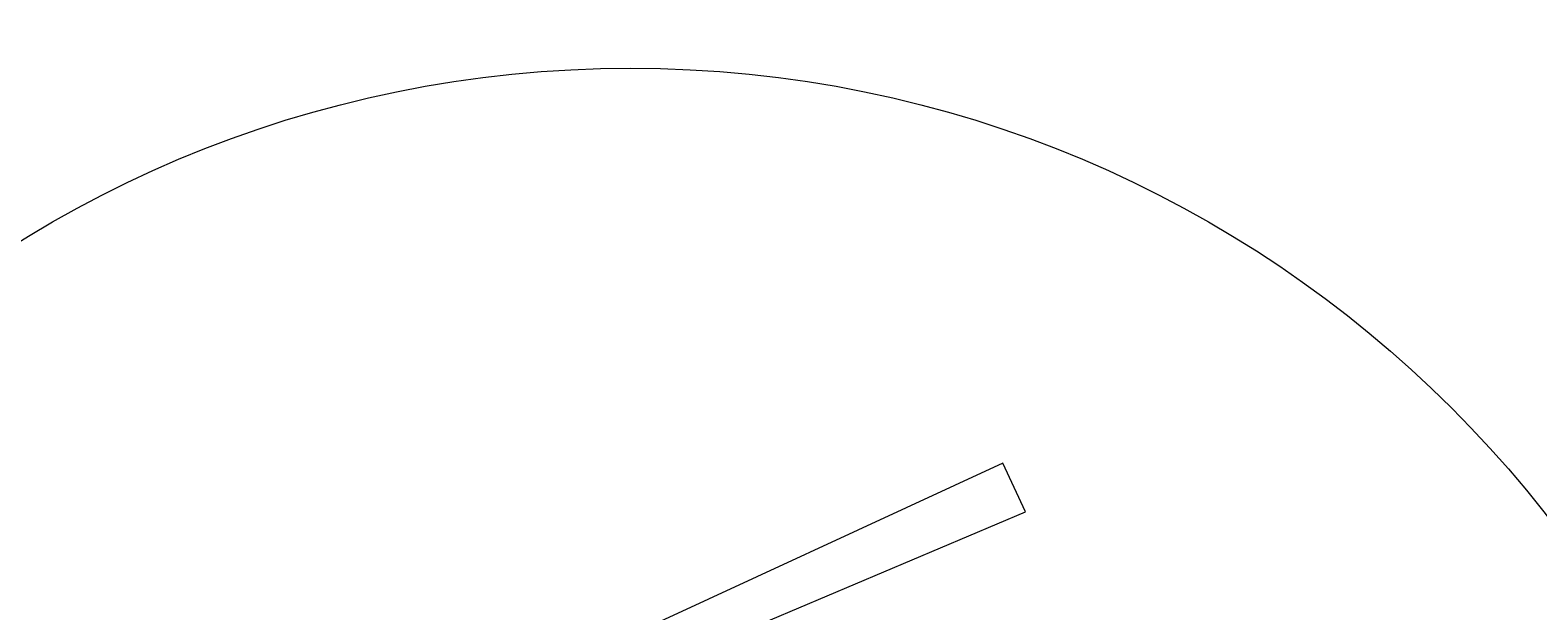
# Model space of a CAD drawing. Header units: millimetres. Extents: x -20950785 to 389010297, y -11535949 to 14056629.
# Tile 377 of 654: x 14547819 to 14999036, y -1348448 to -1174464. Entities that reach past the tile are written whole.
import ezdxf

# ---------------------------------------------------------------- set-up
doc = ezdxf.new("R2010")
doc.units = ezdxf.units.MM
doc.header["$LTSCALE"] = 60
doc.header["$MEASUREMENT"] = 0
doc.styles.add('PDF Arial Bold', font='times.ttf')

msp = doc.modelspace()

# ---------------------------------------------------------------- linework, layer by layer
at = {"color": 7, "linetype": 'Continuous', "lineweight": 9, "ltscale": 2}
for p, q in [((14838968, -1304192.5), (14712766.47, -1362510.03)), ((14845728.5, -1318822.5), (14838968, -1304192.5)), ((14709165.5, -1376570.5), (14845728.5, -1318822.5))]:
    msp.add_line(p, q, dxfattribs=at)
msp.add_circle((14727501.5, -1533338), 347474.95, dxfattribs=at)

# ---------------------------------------------------------------- texts
at = {"color": 7, "linetype": 'Continuous', "lineweight": 9, "ltscale": 2, "char_height": 900, "attachment_point": 1, "rotation": 90, "style": 'PDF Arial Bold'}
for insert in [(14594790.37, -1577885.51), (14611790.37, -1577885.51), (14628790.37, -1575885.51), (14645790.37, -1578885.51), (14629018.74, -1623654.51), (14646018.74, -1621654.51), (14595018.74, -1626654.51)]:
    msp.add_mtext_dynamic_manual_height_columns('\\pi1240.70522,t5740.70522;Moderately \\P\\pi690.45288,t5190.45288;Stronge Rock', width=8577.0125, gutter_width=1, heights=[0], dxfattribs=dict(at, insert=insert))

doc.saveas('drawing.dxf')
